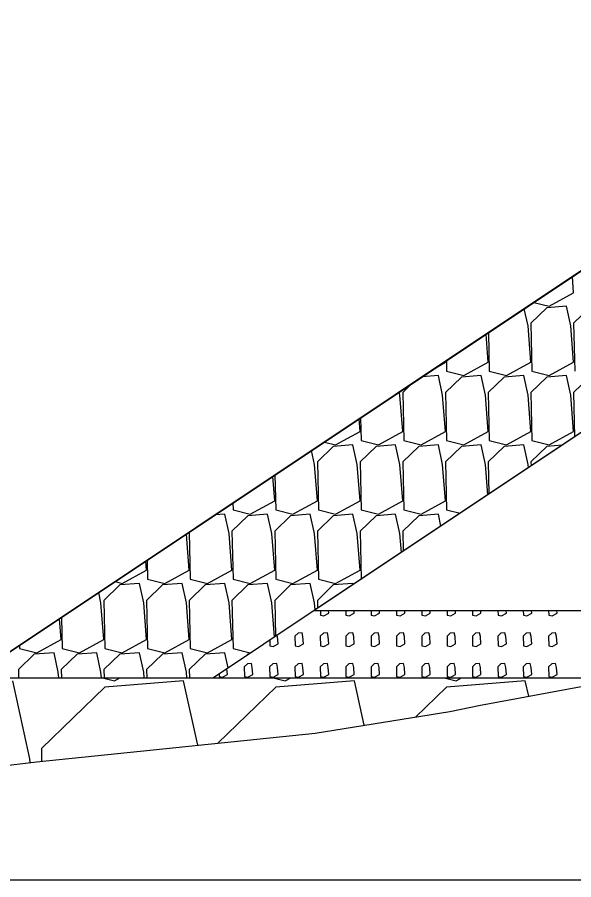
# Model space of a CAD drawing. Extents: x -26 to 4903, y -1010 to 9587.
# Drawn here: x 82.66 to 90.93, y 3000 to 3012.82 of the extents above; entities that cross this region are included whole.
import ezdxf

# ---------------------------------------------------------------- set-up
doc = ezdxf.new("R2010")
doc.units = 0
for name, color, linetype in [('Default', 7, 'Continuous'), ('Exist Cross Section Cell', 7, 'Continuous'), ('Exist XS Ground Line', 7, 'Continuous'), ('Prop CMT Slope Grass', 7, 'Continuous'), ('Prop XS Class II Rip Rap Ditch Liner', 7, 'Continuous'), ('Prop XS Earthwork Shape', 7, 'Continuous')]:
    doc.layers.add(name, color=color, linetype=linetype)

msp = doc.modelspace()

# ---------------------------------------------------------------- linework, layer by layer
at = {"layer": 'Default'}
msp.add_line((106.5, 3019.353), (79.546, 3001.383), dxfattribs=at)
at = {"layer": 'Exist Cross Section Cell'}
msp.add_line((0, 3000), (150, 3000), dxfattribs=at)
at = {"layer": 'Exist XS Ground Line'}
for p, q in [((89.548, 3002.595), (96.396, 3003.87)), ((87.091, 3002.18), (89.092, 3002.499)), ((89.092, 3002.499), (89.548, 3002.595)), ((82.945, 3001.752), (87.091, 3002.18)), ((81.01, 3001.517), (82.945, 3001.752))]:
    msp.add_line(p, q, dxfattribs=at)
at = {"layer": 'Prop CMT Slope Grass'}
for p, q in [((110.001, 3019.283), (87.076, 3004)), ((87.076, 3004), (97.079, 3004))]:
    msp.add_line(p, q, dxfattribs=at)
at = {"layer": 'Prop XS Class II Rip Rap Ditch Liner'}
for p, q in [((79.546, 3001.383), (106.5, 3019.353)), ((90.932, 3008.719), (90.913, 3008.962)), ((90.569, 3008.521), (90.932, 3008.719)), ((90.533, 3008.498), (90.297, 3008.27)), ((90.339, 3008.579), (90.569, 3008.521)), ((90.826, 3008.521), (90.533, 3008.498)), ((90.89, 3008.232), (90.826, 3008.521)), ((91.168, 3008.498), (90.932, 3008.27)), ((90.255, 3008.232), (90.199, 3008.485)), ((90.297, 3008.27), (90.313, 3007.556)), ((90.932, 3008.27), (90.948, 3007.556)), ((89.665, 3008.13), (89.678, 3007.556)), ((90.297, 3007.689), (90.255, 3008.232)), ((90.932, 3007.689), (90.89, 3008.232)), ((89.662, 3007.689), (89.63, 3008.106)), ((88.906, 3007.623), (89.028, 3007.689)), ((89.028, 3007.689), (89.026, 3007.704)), ((89.04, 3007.712), (89.043, 3007.556)), ((89.299, 3007.492), (89.662, 3007.689)), ((89.934, 3007.492), (90.297, 3007.689)), ((90.569, 3007.492), (90.932, 3007.689)), ((88.921, 3007.492), (88.68, 3007.473)), ((88.985, 3007.202), (88.921, 3007.492)), ((89.043, 3007.556), (89.299, 3007.492)), ((89.556, 3007.492), (89.263, 3007.469)), ((89.62, 3007.202), (89.556, 3007.492)), ((89.678, 3007.556), (89.934, 3007.492)), ((90.191, 3007.492), (89.898, 3007.469)), ((90.255, 3007.202), (90.191, 3007.492)), ((90.313, 3007.556), (90.569, 3007.492)), ((90.826, 3007.492), (90.533, 3007.469)), ((90.89, 3007.202), (90.826, 3007.492)), ((88.529, 3007.372), (88.393, 3007.24)), ((89.263, 3007.469), (89.028, 3007.24)), ((89.898, 3007.469), (89.662, 3007.24)), ((90.533, 3007.469), (90.297, 3007.24)), ((91.168, 3007.469), (90.932, 3007.24)), ((88.35, 3007.202), (88.34, 3007.246)), ((88.393, 3007.24), (88.408, 3006.526)), ((89.028, 3007.24), (89.043, 3006.526)), ((89.662, 3007.24), (89.678, 3006.526)), ((90.297, 3007.24), (90.313, 3006.526)), ((90.932, 3007.24), (90.947, 3006.58)), ((88.393, 3006.66), (88.35, 3007.202)), ((89.028, 3006.66), (88.985, 3007.202)), ((89.662, 3006.66), (89.62, 3007.202)), ((90.297, 3006.66), (90.255, 3007.202)), ((90.932, 3006.66), (90.89, 3007.202)), ((87.758, 3006.66), (87.743, 3006.848)), ((87.766, 3006.863), (87.773, 3006.526)), ((87.394, 3006.462), (87.758, 3006.66)), ((88.029, 3006.462), (88.393, 3006.66)), ((88.664, 3006.462), (89.028, 3006.66)), ((89.299, 3006.462), (89.662, 3006.66)), ((89.934, 3006.462), (90.297, 3006.66)), ((90.569, 3006.462), (90.932, 3006.66)), ((87.227, 3006.504), (87.394, 3006.462)), ((87.651, 3006.462), (87.359, 3006.439)), ((87.715, 3006.172), (87.651, 3006.462)), ((87.773, 3006.526), (88.029, 3006.462)), ((88.286, 3006.462), (87.994, 3006.439)), ((88.35, 3006.172), (88.286, 3006.462)), ((88.408, 3006.526), (88.664, 3006.462)), ((88.921, 3006.462), (88.629, 3006.439)), ((88.985, 3006.172), (88.921, 3006.462)), ((89.043, 3006.526), (89.299, 3006.462)), ((89.556, 3006.462), (89.263, 3006.439)), ((89.62, 3006.172), (89.556, 3006.462)), ((89.678, 3006.526), (89.934, 3006.462)), ((90.191, 3006.462), (89.898, 3006.439)), ((90.255, 3006.172), (90.191, 3006.462)), ((90.313, 3006.526), (90.569, 3006.462)), ((90.762, 3006.457), (90.533, 3006.439)), ((87.08, 3006.172), (87.035, 3006.376)), ((87.359, 3006.439), (87.123, 3006.21)), ((87.994, 3006.439), (87.758, 3006.21)), ((88.629, 3006.439), (88.393, 3006.21)), ((89.263, 3006.439), (89.028, 3006.21)), ((89.898, 3006.439), (89.662, 3006.21)), ((90.533, 3006.439), (90.297, 3006.21)), ((87.123, 3006.21), (87.138, 3005.497)), ((87.758, 3006.21), (87.773, 3005.497)), ((88.393, 3006.21), (88.408, 3005.497)), ((89.028, 3006.21), (89.043, 3005.497)), ((89.662, 3006.21), (89.673, 3005.731)), ((90.297, 3006.21), (90.299, 3006.148)), ((87.123, 3005.63), (87.08, 3006.172)), ((87.758, 3005.63), (87.715, 3006.172)), ((88.393, 3005.63), (88.35, 3006.172)), ((89.028, 3005.63), (88.985, 3006.172)), ((89.655, 3005.719), (89.62, 3006.172)), ((90.259, 3006.122), (90.255, 3006.172)), ((86.488, 3005.63), (86.459, 3005.992)), ((86.492, 3006.014), (86.503, 3005.497)), ((85.866, 3005.597), (85.868, 3005.497)), ((86.124, 3005.432), (86.488, 3005.63)), ((86.759, 3005.432), (87.123, 3005.63)), ((87.394, 3005.432), (87.758, 3005.63)), ((88.029, 3005.432), (88.393, 3005.63)), ((88.664, 3005.432), (89.028, 3005.63)), ((85.747, 3005.432), (85.602, 3005.421)), ((85.81, 3005.143), (85.747, 3005.432)), ((85.868, 3005.497), (86.124, 3005.432)), ((86.382, 3005.432), (86.089, 3005.409)), ((86.445, 3005.143), (86.382, 3005.432)), ((86.503, 3005.497), (86.759, 3005.432)), ((87.017, 3005.432), (86.724, 3005.409)), ((87.08, 3005.143), (87.017, 3005.432)), ((87.138, 3005.497), (87.394, 3005.432)), ((87.651, 3005.432), (87.359, 3005.409)), ((87.715, 3005.143), (87.651, 3005.432)), ((87.773, 3005.497), (88.029, 3005.432)), ((88.286, 3005.432), (87.994, 3005.409)), ((88.35, 3005.143), (88.286, 3005.432)), ((88.408, 3005.497), (88.664, 3005.432)), ((88.921, 3005.432), (88.629, 3005.409)), ((88.96, 3005.256), (88.921, 3005.432)), ((89.043, 3005.497), (89.245, 3005.446)), ((86.089, 3005.409), (85.853, 3005.181)), ((86.724, 3005.409), (86.488, 3005.181)), ((87.359, 3005.409), (87.123, 3005.181)), ((87.994, 3005.409), (87.758, 3005.181)), ((88.629, 3005.409), (88.393, 3005.181)), ((85.218, 3005.165), (85.233, 3004.467)), ((85.853, 3005.181), (85.868, 3004.467)), ((86.488, 3005.181), (86.503, 3004.467)), ((87.123, 3005.181), (87.138, 3004.467)), ((87.758, 3005.181), (87.773, 3004.467)), ((88.393, 3005.181), (88.399, 3004.882)), ((85.218, 3004.601), (85.176, 3005.137)), ((85.853, 3004.601), (85.81, 3005.143)), ((86.488, 3004.601), (86.445, 3005.143)), ((87.123, 3004.601), (87.08, 3005.143)), ((87.758, 3004.601), (87.715, 3005.143)), ((88.372, 3004.864), (88.35, 3005.143)), ((84.583, 3004.601), (84.572, 3004.734)), ((84.592, 3004.748), (84.598, 3004.467)), ((84.219, 3004.403), (84.583, 3004.601)), ((84.854, 3004.403), (85.218, 3004.601)), ((85.489, 3004.403), (85.853, 3004.601)), ((86.124, 3004.403), (86.488, 3004.601)), ((86.759, 3004.403), (87.123, 3004.601)), ((87.394, 3004.403), (87.758, 3004.601)), ((84.115, 3004.429), (84.219, 3004.403)), ((84.477, 3004.403), (84.184, 3004.38)), ((84.54, 3004.113), (84.477, 3004.403)), ((84.598, 3004.467), (84.854, 3004.403)), ((85.112, 3004.403), (84.819, 3004.38)), ((85.175, 3004.113), (85.112, 3004.403)), ((85.233, 3004.467), (85.489, 3004.403)), ((85.747, 3004.403), (85.454, 3004.38)), ((85.81, 3004.113), (85.747, 3004.403)), ((85.868, 3004.467), (86.124, 3004.403)), ((86.382, 3004.403), (86.089, 3004.38)), ((86.445, 3004.113), (86.382, 3004.403)), ((86.503, 3004.467), (86.759, 3004.403)), ((87.017, 3004.403), (86.724, 3004.38)), ((87.08, 3004.113), (87.017, 3004.403)), ((87.138, 3004.467), (87.394, 3004.403)), ((87.651, 3004.403), (87.359, 3004.38)), ((87.655, 3004.386), (87.651, 3004.403)), ((87.773, 3004.467), (87.776, 3004.466)), ((83.905, 3004.113), (83.872, 3004.267)), ((84.184, 3004.38), (83.948, 3004.151)), ((84.819, 3004.38), (84.583, 3004.151)), ((85.454, 3004.38), (85.218, 3004.151)), ((86.089, 3004.38), (85.853, 3004.151)), ((86.724, 3004.38), (86.488, 3004.151)), ((87.359, 3004.38), (87.123, 3004.151)), ((83.948, 3004.151), (83.963, 3003.438)), ((84.583, 3004.151), (84.598, 3003.438)), ((85.218, 3004.151), (85.233, 3003.438)), ((85.853, 3004.151), (85.868, 3003.438)), ((86.488, 3004.151), (86.499, 3003.615)), ((87.123, 3004.151), (87.125, 3004.033)), ((83.948, 3003.571), (83.905, 3004.113)), ((84.583, 3003.571), (84.54, 3004.113)), ((85.218, 3003.571), (85.175, 3004.113)), ((85.853, 3003.571), (85.81, 3004.113)), ((86.485, 3003.606), (86.445, 3004.113)), ((87.088, 3004.008), (87.08, 3004.113)), ((83.319, 3003.898), (83.328, 3003.438)), ((87.076, 3004), (85.576, 3003)), ((87.076, 3004), (96.982, 3004)), ((87.168, 3004), (87.169, 3003.933)), ((87.169, 3003.933), (87.22, 3003.92)), ((87.22, 3003.92), (87.293, 3003.96)), ((87.293, 3003.96), (87.29, 3004)), ((87.545, 3004), (87.546, 3003.933)), ((87.546, 3003.933), (87.597, 3003.92)), ((87.597, 3003.92), (87.67, 3003.96)), ((87.67, 3003.96), (87.667, 3004)), ((87.922, 3004), (87.923, 3003.933)), ((87.923, 3003.933), (87.974, 3003.92)), ((87.974, 3003.92), (88.047, 3003.96)), ((88.047, 3003.96), (88.044, 3004)), ((88.299, 3004), (88.3, 3003.933)), ((88.3, 3003.933), (88.351, 3003.92)), ((88.351, 3003.92), (88.424, 3003.96)), ((88.424, 3003.96), (88.421, 3004)), ((88.676, 3004), (88.677, 3003.933)), ((88.677, 3003.933), (88.728, 3003.92)), ((88.728, 3003.92), (88.801, 3003.96)), ((88.801, 3003.96), (88.798, 3004)), ((89.053, 3004), (89.054, 3003.933)), ((89.054, 3003.933), (89.105, 3003.92)), ((89.105, 3003.92), (89.178, 3003.96)), ((89.178, 3003.96), (89.175, 3004)), ((89.43, 3004), (89.431, 3003.933)), ((89.431, 3003.933), (89.482, 3003.92)), ((89.482, 3003.92), (89.555, 3003.96)), ((89.555, 3003.96), (89.552, 3004)), ((89.807, 3004), (89.808, 3003.933)), ((89.808, 3003.933), (89.859, 3003.92)), ((89.859, 3003.92), (89.932, 3003.96)), ((89.932, 3003.96), (89.929, 3004)), ((90.184, 3004), (90.185, 3003.933)), ((90.185, 3003.933), (90.236, 3003.92)), ((90.236, 3003.92), (90.309, 3003.96)), ((90.309, 3003.96), (90.306, 3004)), ((90.561, 3004), (90.562, 3003.933)), ((90.562, 3003.933), (90.613, 3003.92)), ((90.613, 3003.92), (90.686, 3003.96)), ((90.686, 3003.96), (90.683, 3004)), ((83.313, 3003.571), (83.289, 3003.879)), ((86.531, 3003.612), (86.526, 3003.633)), ((86.836, 3003.665), (86.789, 3003.62)), ((86.895, 3003.67), (86.836, 3003.665)), ((86.908, 3003.612), (86.895, 3003.67)), ((87.213, 3003.665), (87.166, 3003.62)), ((87.272, 3003.67), (87.213, 3003.665)), ((87.285, 3003.612), (87.272, 3003.67)), ((87.59, 3003.665), (87.543, 3003.62)), ((87.649, 3003.67), (87.59, 3003.665)), ((87.662, 3003.612), (87.649, 3003.67)), ((87.967, 3003.665), (87.92, 3003.62)), ((88.026, 3003.67), (87.967, 3003.665)), ((88.039, 3003.612), (88.026, 3003.67)), ((88.344, 3003.665), (88.297, 3003.62)), ((88.403, 3003.67), (88.344, 3003.665)), ((88.416, 3003.612), (88.403, 3003.67)), ((88.721, 3003.665), (88.674, 3003.62)), ((88.78, 3003.67), (88.721, 3003.665)), ((88.793, 3003.612), (88.78, 3003.67)), ((89.098, 3003.665), (89.051, 3003.62)), ((89.157, 3003.67), (89.098, 3003.665)), ((89.17, 3003.612), (89.157, 3003.67)), ((89.475, 3003.665), (89.428, 3003.62)), ((89.534, 3003.67), (89.475, 3003.665)), ((89.547, 3003.612), (89.534, 3003.67)), ((89.852, 3003.665), (89.805, 3003.62)), ((89.911, 3003.67), (89.852, 3003.665)), ((89.924, 3003.612), (89.911, 3003.67)), ((90.229, 3003.665), (90.182, 3003.62)), ((90.288, 3003.67), (90.229, 3003.665)), ((90.301, 3003.612), (90.288, 3003.67)), ((90.606, 3003.665), (90.559, 3003.62)), ((90.665, 3003.67), (90.606, 3003.665)), ((90.678, 3003.612), (90.665, 3003.67)), ((82.949, 3003.373), (83.313, 3003.571)), ((83.584, 3003.373), (83.948, 3003.571)), ((84.219, 3003.373), (84.583, 3003.571)), ((84.854, 3003.373), (85.218, 3003.571)), ((85.489, 3003.373), (85.853, 3003.571)), ((86.414, 3003.558), (86.415, 3003.477)), ((86.466, 3003.464), (86.539, 3003.504)), ((86.539, 3003.504), (86.531, 3003.612)), ((86.789, 3003.62), (86.792, 3003.477)), ((86.843, 3003.464), (86.916, 3003.504)), ((86.916, 3003.504), (86.908, 3003.612)), ((87.166, 3003.62), (87.169, 3003.477)), ((87.22, 3003.464), (87.293, 3003.504)), ((87.293, 3003.504), (87.285, 3003.612)), ((87.543, 3003.62), (87.546, 3003.477)), ((87.597, 3003.464), (87.67, 3003.504)), ((87.67, 3003.504), (87.662, 3003.612)), ((87.92, 3003.62), (87.923, 3003.477)), ((87.974, 3003.464), (88.047, 3003.504)), ((88.047, 3003.504), (88.039, 3003.612)), ((88.297, 3003.62), (88.3, 3003.477)), ((88.351, 3003.464), (88.424, 3003.504)), ((88.424, 3003.504), (88.416, 3003.612)), ((88.674, 3003.62), (88.677, 3003.477)), ((88.728, 3003.464), (88.801, 3003.504)), ((88.801, 3003.504), (88.793, 3003.612)), ((89.051, 3003.62), (89.054, 3003.477)), ((89.105, 3003.464), (89.178, 3003.504)), ((89.178, 3003.504), (89.17, 3003.612)), ((89.428, 3003.62), (89.431, 3003.477)), ((89.482, 3003.464), (89.555, 3003.504)), ((89.555, 3003.504), (89.547, 3003.612)), ((89.805, 3003.62), (89.808, 3003.477)), ((89.859, 3003.464), (89.932, 3003.504)), ((89.932, 3003.504), (89.924, 3003.612)), ((90.182, 3003.62), (90.185, 3003.477)), ((90.236, 3003.464), (90.309, 3003.504)), ((90.309, 3003.504), (90.301, 3003.612)), ((90.559, 3003.62), (90.562, 3003.477)), ((90.613, 3003.464), (90.686, 3003.504)), ((90.686, 3003.504), (90.678, 3003.612)), ((82.693, 3003.481), (82.694, 3003.438)), ((82.694, 3003.438), (82.949, 3003.373)), ((83.207, 3003.373), (82.914, 3003.35)), ((83.27, 3003.083), (83.207, 3003.373)), ((83.328, 3003.438), (83.584, 3003.373)), ((83.842, 3003.373), (83.549, 3003.35)), ((83.905, 3003.083), (83.842, 3003.373)), ((83.963, 3003.438), (84.219, 3003.373)), ((84.477, 3003.373), (84.184, 3003.35)), ((84.54, 3003.083), (84.477, 3003.373)), ((84.598, 3003.438), (84.854, 3003.373)), ((85.112, 3003.373), (84.819, 3003.35)), ((85.175, 3003.083), (85.112, 3003.373)), ((85.233, 3003.438), (85.489, 3003.373)), ((85.747, 3003.373), (85.454, 3003.35)), ((85.796, 3003.147), (85.747, 3003.373)), ((85.868, 3003.438), (86.124, 3003.373)), ((86.124, 3003.373), (86.19, 3003.409)), ((86.415, 3003.477), (86.466, 3003.464)), ((86.792, 3003.477), (86.843, 3003.464)), ((87.169, 3003.477), (87.22, 3003.464)), ((87.546, 3003.477), (87.597, 3003.464)), ((87.923, 3003.477), (87.974, 3003.464)), ((88.3, 3003.477), (88.351, 3003.464)), ((88.677, 3003.477), (88.728, 3003.464)), ((89.054, 3003.477), (89.105, 3003.464)), ((89.431, 3003.477), (89.482, 3003.464)), ((89.808, 3003.477), (89.859, 3003.464)), ((90.185, 3003.477), (90.236, 3003.464)), ((90.562, 3003.477), (90.613, 3003.464)), ((82.914, 3003.35), (82.678, 3003.122)), ((83.549, 3003.35), (83.313, 3003.122)), ((84.184, 3003.35), (83.948, 3003.122)), ((84.819, 3003.35), (84.583, 3003.122)), ((85.454, 3003.35), (85.218, 3003.122)), ((86.089, 3003.35), (86.06, 3003.323)), ((86.103, 3003.351), (86.089, 3003.35)), ((82.678, 3003.122), (82.681, 3003)), ((83.313, 3003.122), (83.316, 3003)), ((83.948, 3003.122), (83.951, 3003)), ((84.583, 3003.122), (84.586, 3003)), ((85.218, 3003.122), (85.221, 3003)), ((85.785, 3003.048), (85.778, 3003.135)), ((86.082, 3003.21), (86.035, 3003.164)), ((86.035, 3003.164), (86.038, 3003.021)), ((86.141, 3003.214), (86.082, 3003.21)), ((86.154, 3003.156), (86.141, 3003.214)), ((86.162, 3003.048), (86.154, 3003.156)), ((86.459, 3003.21), (86.412, 3003.164)), ((86.412, 3003.164), (86.415, 3003.021)), ((86.518, 3003.214), (86.459, 3003.21)), ((86.531, 3003.156), (86.518, 3003.214)), ((86.539, 3003.048), (86.531, 3003.156)), ((86.836, 3003.21), (86.789, 3003.164)), ((86.789, 3003.164), (86.792, 3003.021)), ((86.895, 3003.214), (86.836, 3003.21)), ((86.908, 3003.156), (86.895, 3003.214)), ((86.916, 3003.048), (86.908, 3003.156)), ((87.213, 3003.21), (87.166, 3003.164)), ((87.166, 3003.164), (87.169, 3003.021)), ((87.272, 3003.214), (87.213, 3003.21)), ((87.285, 3003.156), (87.272, 3003.214)), ((87.293, 3003.048), (87.285, 3003.156)), ((87.59, 3003.21), (87.543, 3003.164)), ((87.543, 3003.164), (87.546, 3003.021)), ((87.649, 3003.214), (87.59, 3003.21)), ((87.662, 3003.156), (87.649, 3003.214)), ((87.67, 3003.048), (87.662, 3003.156)), ((87.967, 3003.21), (87.92, 3003.164)), ((87.92, 3003.164), (87.923, 3003.021)), ((88.026, 3003.214), (87.967, 3003.21)), ((88.039, 3003.156), (88.026, 3003.214)), ((88.047, 3003.048), (88.039, 3003.156)), ((88.344, 3003.21), (88.297, 3003.164)), ((88.297, 3003.164), (88.3, 3003.021)), ((88.403, 3003.214), (88.344, 3003.21)), ((88.416, 3003.156), (88.403, 3003.214)), ((88.424, 3003.048), (88.416, 3003.156)), ((88.721, 3003.21), (88.674, 3003.164)), ((88.674, 3003.164), (88.677, 3003.021)), ((88.78, 3003.214), (88.721, 3003.21)), ((88.793, 3003.156), (88.78, 3003.214)), ((88.801, 3003.048), (88.793, 3003.156)), ((89.098, 3003.21), (89.051, 3003.164)), ((89.051, 3003.164), (89.054, 3003.021)), ((89.157, 3003.214), (89.098, 3003.21)), ((89.17, 3003.156), (89.157, 3003.214)), ((89.178, 3003.048), (89.17, 3003.156)), ((89.475, 3003.21), (89.428, 3003.164)), ((89.428, 3003.164), (89.431, 3003.021)), ((89.534, 3003.214), (89.475, 3003.21)), ((89.547, 3003.156), (89.534, 3003.214)), ((89.555, 3003.048), (89.547, 3003.156)), ((89.852, 3003.21), (89.805, 3003.164)), ((89.805, 3003.164), (89.808, 3003.021)), ((89.911, 3003.214), (89.852, 3003.21)), ((89.924, 3003.156), (89.911, 3003.214)), ((89.932, 3003.048), (89.924, 3003.156)), ((90.229, 3003.21), (90.182, 3003.164)), ((90.182, 3003.164), (90.185, 3003.021)), ((90.288, 3003.214), (90.229, 3003.21)), ((90.301, 3003.156), (90.288, 3003.214)), ((90.309, 3003.048), (90.301, 3003.156)), ((90.606, 3003.21), (90.559, 3003.164)), ((90.559, 3003.164), (90.562, 3003.021)), ((90.665, 3003.214), (90.606, 3003.21)), ((90.678, 3003.156), (90.665, 3003.214)), ((90.686, 3003.048), (90.678, 3003.156)), ((81.971, 3003), (91.724, 3003)), ((83.277, 3003), (83.27, 3003.083)), ((83.912, 3003), (83.905, 3003.083)), ((83.927, 3003), (84.104, 3002.955)), ((84.104, 3002.955), (84.186, 3003)), ((84.547, 3003), (84.54, 3003.083)), ((85.182, 3003), (85.175, 3003.083)), ((85.661, 3003.056), (85.661, 3003.021)), ((85.661, 3003.021), (85.712, 3003.008)), ((85.712, 3003.008), (85.785, 3003.048)), ((86.038, 3003.021), (86.089, 3003.008)), ((86.089, 3003.008), (86.162, 3003.048)), ((86.415, 3003.021), (86.466, 3003.008)), ((86.466, 3003.008), (86.539, 3003.048)), ((86.467, 3003), (86.644, 3002.955)), ((86.644, 3002.955), (86.726, 3003)), ((86.792, 3003.021), (86.843, 3003.008)), ((86.843, 3003.008), (86.916, 3003.048)), ((87.169, 3003.021), (87.22, 3003.008)), ((87.22, 3003.008), (87.293, 3003.048)), ((87.546, 3003.021), (87.597, 3003.008)), ((87.597, 3003.008), (87.67, 3003.048)), ((87.923, 3003.021), (87.974, 3003.008)), ((87.974, 3003.008), (88.047, 3003.048)), ((88.3, 3003.021), (88.351, 3003.008)), ((88.351, 3003.008), (88.424, 3003.048)), ((88.677, 3003.021), (88.728, 3003.008)), ((88.728, 3003.008), (88.801, 3003.048)), ((89.007, 3003), (89.184, 3002.955)), ((89.054, 3003.021), (89.105, 3003.008)), ((89.105, 3003.008), (89.178, 3003.048)), ((89.184, 3002.955), (89.266, 3003)), ((89.431, 3003.021), (89.482, 3003.008)), ((89.482, 3003.008), (89.555, 3003.048)), ((89.808, 3003.021), (89.859, 3003.008)), ((89.859, 3003.008), (89.932, 3003.048)), ((90.185, 3003.021), (90.236, 3003.008)), ((90.236, 3003.008), (90.309, 3003.048)), ((90.562, 3003.021), (90.613, 3003.008)), ((90.613, 3003.008), (90.686, 3003.048)), ((82.849, 3001.797), (82.595, 3002.955)), ((83.963, 3002.863), (83.019, 3001.949)), ((85.134, 3002.955), (83.963, 3002.863)), ((85.344, 3001.999), (85.134, 3002.955)), ((86.503, 3002.863), (85.643, 3002.03)), ((87.674, 3002.955), (86.503, 3002.863)), ((87.819, 3002.296), (87.674, 3002.955)), ((89.043, 3002.863), (88.583, 3002.418)), ((90.214, 3002.955), (89.043, 3002.863)), ((90.264, 3002.728), (90.214, 3002.955)), ((83.019, 3001.949), (83.023, 3001.76)), ((82.853, 3001.741), (82.849, 3001.797))]:
    msp.add_line(p, q, dxfattribs=at)
at = {"layer": 'Prop XS Earthwork Shape'}
msp.add_lwpolyline([(87.076, 3004), (97.079, 3004), (97.807, 3004.138), (98.167, 3004.191), (98.631, 3004.258), (108.123, 3005.741), (108.47, 3005.791), (111.657, 3007.148), (116.125, 3010.079), (120.767, 3013.459), (123.824, 3015.594), (126.531, 3016.788), (127.062, 3017.025), (131.949, 3017.791), (128, 3017.693), (124.665, 3017.609), (123.257, 3019.018), (110.001, 3019.283)], close=True, dxfattribs=at)

doc.saveas('drawing.dxf')
